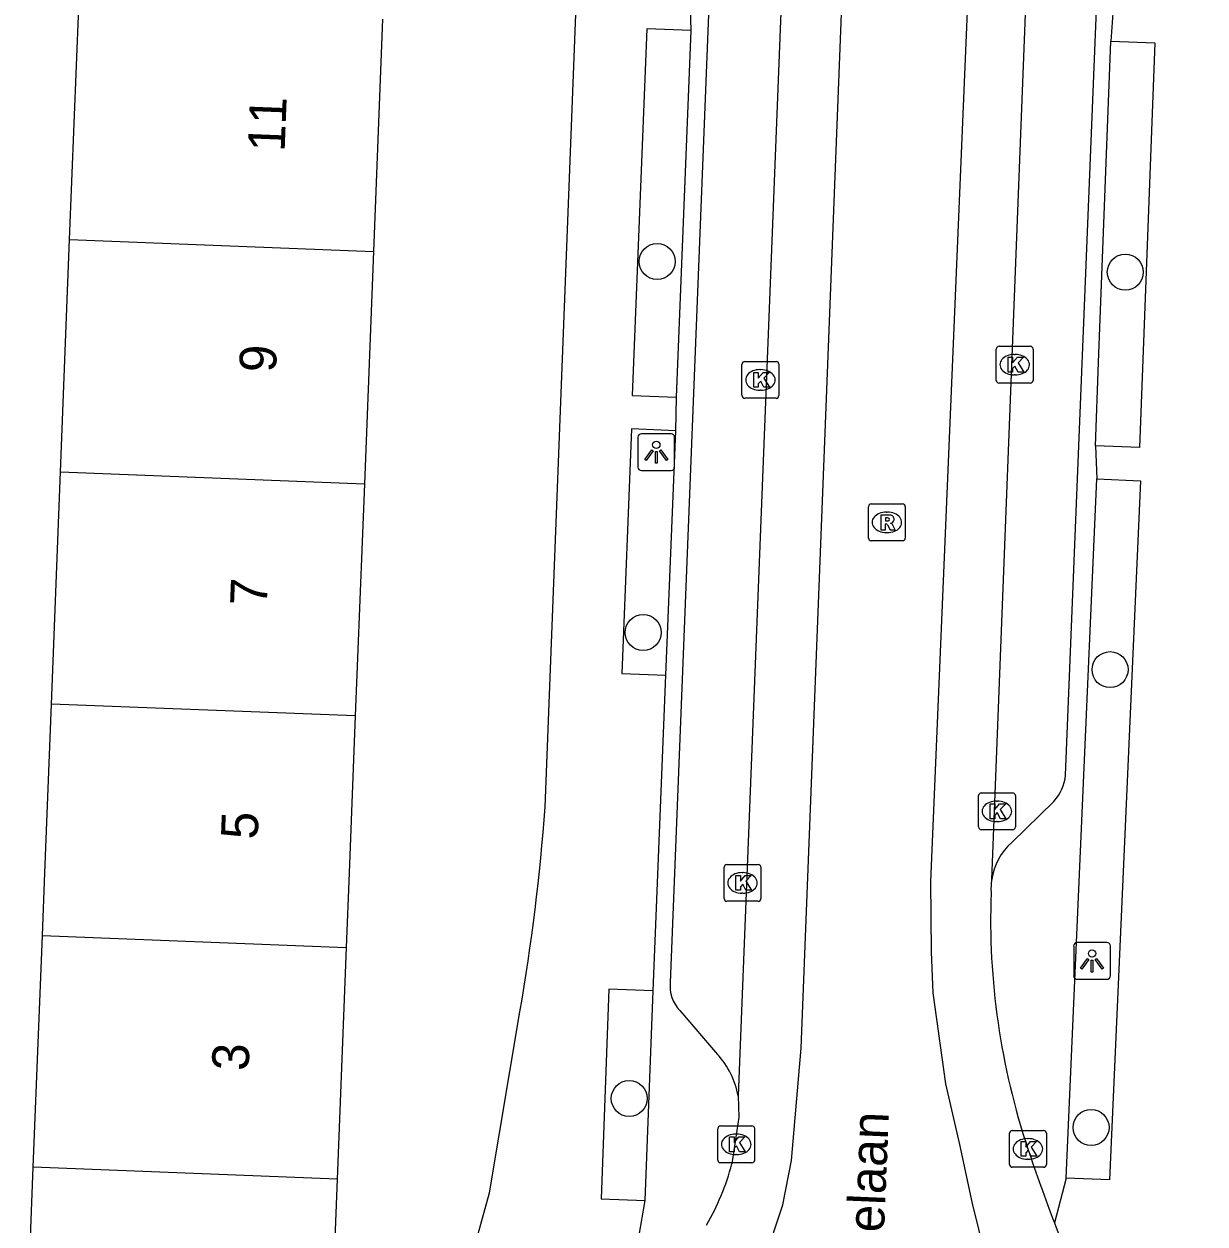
# Model space of a CAD drawing. Extents: x 160732 to 162105, y 387428 to 388479.
# Drawn here: x 161404.45 to 161436.54, y 387490.45 to 387523.06 of the extents above; entities that cross this region are included whole.
import ezdxf

# ---------------------------------------------------------------- set-up
doc = ezdxf.new("R2010")
doc.units = 0
for name, color, linetype in [('IMGEO_Boom', 7, 'Continuous'), ('IMGEO_Fietspad_gesloten', 7, 'Continuous'), ('IMGEO_Haag', 7, 'Continuous'), ('IMGEO_Kolk', 7, 'Continuous'), ('IMGEO_Lichtpunt', 7, 'Continuous'), ('IMGEO_Openbare_ruimte_label', 7, 'Continuous'), ('IMGEO_Pand', 7, 'Continuous'), ('IMGEO_Pand_nummerreeks', 7, 'Continuous'), ('IMGEO_Parkeervlak_open', 7, 'Continuous'), ('IMGEO_Rijbaan_lokaal_gesloten', 7, 'Continuous'), ('IMGEO_Rioolput', 7, 'Continuous'), ('IMGEO_Voetpad_open', 7, 'Continuous')]:
    doc.layers.add(name, color=color, linetype=linetype)

msp = doc.modelspace()

# ---------------------------------------------------------------- linework, layer by layer
at = {"layer": 'IMGEO_Boom'}
for centre in [(161421.655, 387516.609), (161434.378, 387516.319), (161421.275, 387506.527), (161433.963, 387505.519), (161420.899, 387493.866), (161433.447, 387493.079)]:
    msp.add_circle(centre, 0.489, dxfattribs=at)
at = {"layer": 'IMGEO_Fietspad_gesloten'}
for points in [[(161437.678, 387673.258), (161437.672, 387673.108), (161432.463, 387544.069), (161430.746, 387499.815)], [(161425.328, 387531.216), (161423.857, 387493.935)], [(161423.857, 387493.935), (161423.877, 387493.354), (161423.689, 387492.086)]]:
    msp.add_lwpolyline(points, dxfattribs=at)
for centre, radius, start, end in [((161432.366, 387499.564), 1.639, 171.1922, 184.1647), ((161450.396, 387498.73), 19.678, 177.9186, 198.4732), ((161473.815, 387506.418), 44.327, 198.3068, 201.0623), ((161417.011, 387493.874), 6.913, 330.031, 345.0081), ((161474.724, 387506.823), 45.32, 201.1274, 203.8229)]:
    msp.add_arc(centre, radius, start, end, dxfattribs=at)
at = {"layer": 'IMGEO_Haag'}
for points in [[(161433.568, 387511.602), (161433.653, 387513.867), (161433.982, 387522.596)], [(161432.769, 387491.703), (161433.605, 387510.701)]]:
    msp.add_lwpolyline(points, dxfattribs=at)
at = {"layer": 'IMGEO_Kolk'}
for p, q in [((161430.871, 387513.38), (161430.871, 387514.232)), ((161430.946, 387514.306), (161431.798, 387514.306)), ((161431.359, 387514.086), (161431.384, 387514.086)), ((161431.872, 387514.232), (161431.872, 387513.38)), ((161423.962, 387512.966), (161423.962, 387513.818)), ((161424.037, 387513.892), (161424.889, 387513.892)), ((161424.963, 387513.818), (161424.963, 387512.966)), ((161424.45, 387513.672), (161424.475, 387513.672)), ((161431.382, 387513.526), (161431.357, 387513.526)), ((161424.473, 387513.112), (161424.448, 387513.112)), ((161431.798, 387513.306), (161430.946, 387513.306)), ((161424.889, 387512.892), (161424.037, 387512.892)), ((161430.389, 387501.243), (161430.389, 387502.095)), ((161430.464, 387502.169), (161431.316, 387502.169)), ((161431.39, 387502.095), (161431.39, 387501.243)), ((161430.877, 387501.949), (161430.902, 387501.949)), ((161430.9, 387501.389), (161430.875, 387501.389)), ((161431.316, 387501.169), (161430.464, 387501.169)), ((161423.476, 387499.297), (161423.476, 387500.149)), ((161423.551, 387500.223), (161424.403, 387500.223)), ((161423.964, 387500.003), (161423.989, 387500.003)), ((161424.477, 387500.149), (161424.477, 387499.297)), ((161423.987, 387499.443), (161423.962, 387499.443)), ((161424.403, 387499.223), (161423.551, 387499.223)), ((161423.305, 387492.193), (161423.305, 387493.045)), ((161423.38, 387493.119), (161424.232, 387493.119)), ((161423.793, 387492.899), (161423.818, 387492.899)), ((161424.306, 387493.045), (161424.306, 387492.193)), ((161431.231, 387492.069), (161431.231, 387492.921)), ((161431.306, 387492.995), (161432.158, 387492.995)), ((161432.232, 387492.921), (161432.232, 387492.069)), ((161431.719, 387492.775), (161431.744, 387492.775)), ((161423.816, 387492.339), (161423.791, 387492.339)), ((161431.742, 387492.215), (161431.717, 387492.215)), ((161424.232, 387492.119), (161423.38, 387492.119)), ((161432.158, 387491.995), (161431.306, 387491.995))]:
    msp.add_line(p, q, dxfattribs=at)
for points in [[(161430.871, 387513.38), (161430.871, 387514.232)], [(161430.946, 387514.306), (161431.798, 387514.306)], [(161431.872, 387514.232), (161431.872, 387513.38)], [(161423.962, 387512.966), (161423.962, 387513.818)], [(161424.037, 387513.892), (161424.889, 387513.892)], [(161424.963, 387513.818), (161424.963, 387512.966)], [(161431.192, 387514.006), (161431.315, 387514.006), (161431.315, 387513.855), (161431.445, 387514.006), (161431.609, 387514.006), (161431.463, 387513.855), (161431.616, 387513.606), (161431.464, 387513.606), (161431.379, 387513.77), (161431.315, 387513.703), (161431.315, 387513.606), (161431.192, 387513.606), (161431.192, 387514.006)], [(161424.283, 387513.592), (161424.406, 387513.592), (161424.406, 387513.441), (161424.536, 387513.592), (161424.7, 387513.592), (161424.554, 387513.441), (161424.707, 387513.192), (161424.555, 387513.192), (161424.47, 387513.356), (161424.406, 387513.289), (161424.406, 387513.192), (161424.283, 387513.192), (161424.283, 387513.592)], [(161431.798, 387513.306), (161430.946, 387513.306)], [(161424.889, 387512.892), (161424.037, 387512.892)], [(161430.389, 387501.243), (161430.389, 387502.095)], [(161430.464, 387502.169), (161431.316, 387502.169)], [(161431.39, 387502.095), (161431.39, 387501.243)], [(161430.71, 387501.869), (161430.833, 387501.869), (161430.833, 387501.718), (161430.963, 387501.869), (161431.127, 387501.869), (161430.981, 387501.718), (161431.134, 387501.469), (161430.982, 387501.469), (161430.897, 387501.633), (161430.833, 387501.566), (161430.833, 387501.469), (161430.71, 387501.469), (161430.71, 387501.869)], [(161431.316, 387501.169), (161430.464, 387501.169)], [(161423.476, 387499.297), (161423.476, 387500.149)], [(161423.551, 387500.223), (161424.403, 387500.223)], [(161424.477, 387500.149), (161424.477, 387499.297)], [(161423.797, 387499.923), (161423.92, 387499.923), (161423.92, 387499.772), (161424.05, 387499.923), (161424.214, 387499.923), (161424.068, 387499.772), (161424.221, 387499.523), (161424.069, 387499.523), (161423.984, 387499.687), (161423.92, 387499.62), (161423.92, 387499.523), (161423.797, 387499.523), (161423.797, 387499.923)], [(161424.403, 387499.223), (161423.551, 387499.223)], [(161423.305, 387492.193), (161423.305, 387493.045)], [(161423.38, 387493.119), (161424.232, 387493.119)], [(161423.626, 387492.819), (161423.749, 387492.819), (161423.749, 387492.668), (161423.879, 387492.819), (161424.043, 387492.819), (161423.897, 387492.668), (161424.05, 387492.419), (161423.898, 387492.419), (161423.813, 387492.583), (161423.749, 387492.516), (161423.749, 387492.419), (161423.626, 387492.419), (161423.626, 387492.819)], [(161424.306, 387493.045), (161424.306, 387492.193)], [(161431.231, 387492.069), (161431.231, 387492.921)], [(161431.306, 387492.995), (161432.158, 387492.995)], [(161432.232, 387492.921), (161432.232, 387492.069)], [(161431.552, 387492.695), (161431.675, 387492.695), (161431.675, 387492.544), (161431.805, 387492.695), (161431.969, 387492.695), (161431.823, 387492.544), (161431.976, 387492.295), (161431.824, 387492.295), (161431.739, 387492.459), (161431.675, 387492.392), (161431.675, 387492.295), (161431.552, 387492.295), (161431.552, 387492.695)], [(161424.232, 387492.119), (161423.38, 387492.119)], [(161432.158, 387491.995), (161431.306, 387491.995)]]:
    msp.add_lwpolyline(points, dxfattribs=at)
for centre, start, end in [((161430.948, 387514.23), 91.552, 178.448), ((161430.948, 387514.23), 91.552, 178.448), ((161431.796, 387514.23), 1.552, 88.448), ((161431.796, 387514.23), 1.552, 88.448), ((161424.039, 387513.816), 91.552, 178.448), ((161424.039, 387513.816), 91.552, 178.448), ((161424.887, 387513.816), 1.552, 88.448), ((161424.887, 387513.816), 1.552, 88.448), ((161430.948, 387513.382), 181.552, 268.448), ((161430.948, 387513.382), 181.552, 268.448), ((161431.796, 387513.382), 271.552, 358.448), ((161431.796, 387513.382), 271.552, 358.448), ((161424.039, 387512.968), 181.552, 268.448), ((161424.039, 387512.968), 181.552, 268.448), ((161424.887, 387512.968), 271.552, 358.448), ((161424.887, 387512.968), 271.552, 358.448), ((161430.466, 387502.093), 91.552, 178.448), ((161430.466, 387502.093), 91.552, 178.448), ((161431.314, 387502.093), 1.552, 88.448), ((161431.314, 387502.093), 1.552, 88.448), ((161430.466, 387501.245), 181.552, 268.448), ((161430.466, 387501.245), 181.552, 268.448), ((161431.314, 387501.245), 271.552, 358.448), ((161431.314, 387501.245), 271.552, 358.448), ((161423.553, 387500.147), 91.552, 178.448), ((161423.553, 387500.147), 91.552, 178.448), ((161424.401, 387500.147), 1.552, 88.448), ((161424.401, 387500.147), 1.552, 88.448), ((161423.553, 387499.299), 181.552, 268.448), ((161423.553, 387499.299), 181.552, 268.448), ((161424.401, 387499.299), 271.552, 358.448), ((161424.401, 387499.299), 271.552, 358.448), ((161423.382, 387493.043), 91.552, 178.448), ((161423.382, 387493.043), 91.552, 178.448), ((161424.23, 387493.043), 1.552, 88.448), ((161424.23, 387493.043), 1.552, 88.448), ((161431.308, 387492.919), 91.552, 178.448), ((161431.308, 387492.919), 91.552, 178.448), ((161432.156, 387492.919), 1.552, 88.448), ((161432.156, 387492.919), 1.552, 88.448), ((161423.382, 387492.195), 181.552, 268.448), ((161423.382, 387492.195), 181.552, 268.448), ((161424.23, 387492.195), 271.552, 358.448), ((161424.23, 387492.195), 271.552, 358.448), ((161431.308, 387492.071), 181.552, 268.448), ((161431.308, 387492.071), 181.552, 268.448), ((161432.156, 387492.071), 271.552, 358.448), ((161432.156, 387492.071), 271.552, 358.448)]:
    msp.add_arc(centre, 0.0765, start, end, dxfattribs=at)
for centre, major_axis, ratio, start_param, end_param in [((161431.358, 387513.806), (-0.387, 0.002), 0.722429, 4.712389, 7.853982), ((161431.383, 387513.806), (-0.39, 0.002), 0.717154, 1.570796, 4.712389), ((161424.449, 387513.392), (-0.387, 0.002), 0.722429, 4.712389, 7.853982), ((161424.474, 387513.392), (-0.39, 0.002), 0.717154, 1.570796, 4.712389), ((161430.876, 387501.669), (-0.387, 0.002), 0.722429, 4.712389, 7.853982), ((161430.901, 387501.669), (-0.39, 0.002), 0.717154, 1.570796, 4.712389), ((161423.963, 387499.723), (-0.387, 0.002), 0.722429, 4.712389, 7.853982), ((161423.988, 387499.723), (-0.39, 0.002), 0.717154, 1.570796, 4.712389), ((161423.792, 387492.619), (-0.387, 0.002), 0.722429, 4.712389, 7.853982), ((161423.817, 387492.619), (-0.39, 0.002), 0.717154, 1.570796, 4.712389), ((161431.718, 387492.495), (-0.387, 0.002), 0.722429, 4.712389, 7.853982), ((161431.743, 387492.495), (-0.39, 0.002), 0.717154, 1.570796, 4.712389)]:
    msp.add_ellipse(centre, major_axis=major_axis, ratio=ratio, start_param=start_param, end_param=end_param, dxfattribs=at)
at = {"layer": 'IMGEO_Lichtpunt'}
for p, q in [((161421.135, 387511.832), (161421.135, 387511.025)), ((161421.135, 387511.832), (161421.135, 387511.025)), ((161422.037, 387511.927), (161421.229, 387511.927)), ((161422.037, 387511.927), (161421.229, 387511.927)), ((161422.131, 387511.025), (161422.131, 387511.832)), ((161422.131, 387511.025), (161422.131, 387511.832)), ((161421.229, 387510.931), (161422.037, 387510.931)), ((161421.229, 387510.931), (161422.037, 387510.931)), ((161433.877, 387498.101), (161433.069, 387498.101)), ((161433.877, 387498.101), (161433.069, 387498.101)), ((161432.975, 387498.006), (161432.975, 387497.199)), ((161432.975, 387498.006), (161432.975, 387497.199)), ((161433.971, 387497.199), (161433.971, 387498.006)), ((161433.971, 387497.199), (161433.971, 387498.006)), ((161433.069, 387497.105), (161433.877, 387497.105)), ((161433.069, 387497.105), (161433.877, 387497.105))]:
    msp.add_line(p, q, dxfattribs=at)
for points in [[(161421.509, 387511.496), (161421.548, 387511.468), (161421.36, 387511.206), (161421.322, 387511.233), (161421.509, 387511.496)], [(161421.611, 387511.448), (161421.658, 387511.448), (161421.658, 387511.126), (161421.611, 387511.126), (161421.611, 387511.448)], [(161421.721, 387511.468), (161421.759, 387511.495), (161421.946, 387511.233), (161421.907, 387511.205), (161421.721, 387511.468)], [(161433.349, 387497.67), (161433.388, 387497.642), (161433.2, 387497.38), (161433.162, 387497.407), (161433.349, 387497.67)], [(161433.451, 387497.622), (161433.498, 387497.622), (161433.498, 387497.3), (161433.451, 387497.3), (161433.451, 387497.622)], [(161433.561, 387497.642), (161433.599, 387497.669), (161433.786, 387497.407), (161433.747, 387497.379), (161433.561, 387497.642)]]:
    msp.add_lwpolyline(points, dxfattribs=at)
for centre in [(161421.634, 387511.63), (161433.474, 387497.804)]:
    msp.add_circle(centre, 0.0994, dxfattribs=at)
for centre, start, end in [((161421.229, 387511.832), 90, 180), ((161421.229, 387511.832), 90, 180), ((161422.037, 387511.832), 0, 90), ((161422.037, 387511.832), 0, 90), ((161421.229, 387511.025), 180, 270), ((161421.229, 387511.025), 180, 270), ((161422.037, 387511.025), 270, 0), ((161422.037, 387511.025), 270, 360), ((161433.069, 387498.006), 90, 180), ((161433.069, 387498.006), 90, 180), ((161433.877, 387498.006), 0, 90), ((161433.877, 387498.006), 0, 90), ((161433.069, 387497.199), 180, 270), ((161433.069, 387497.199), 180, 270), ((161433.877, 387497.199), 270, 0), ((161433.877, 387497.199), 270, 360)]:
    msp.add_arc(centre, 0.0946, start, end, dxfattribs=at)
at = {"layer": 'IMGEO_Pand'}
for points in [[(161405.692, 387517.204), (161405.939, 387523.514)], [(161414.195, 387523.192), (161413.949, 387516.882)], [(161405.445, 387510.894), (161405.692, 387517.204)], [(161405.692, 387517.204), (161413.949, 387516.882)], [(161413.949, 387516.882), (161413.702, 387510.572)], [(161405.198, 387504.584), (161405.445, 387510.894)], [(161405.445, 387510.894), (161413.702, 387510.572)], [(161413.702, 387510.572), (161413.455, 387504.262)], [(161404.951, 387498.294), (161405.018, 387500), (161405.198, 387504.584)], [(161413.455, 387504.262), (161405.198, 387504.584)], [(161413.455, 387504.262), (161413.288, 387500), (161413.209, 387497.971)], [(161404.705, 387491.999), (161404.951, 387498.294)], [(161404.951, 387498.294), (161413.209, 387497.971)], [(161413.209, 387497.971), (161412.962, 387491.676)], [(161412.962, 387491.676), (161412.709, 387485.211), (161404.452, 387485.534), (161404.705, 387491.999)], [(161412.962, 387491.676), (161404.705, 387491.999)]]:
    msp.add_lwpolyline(points, dxfattribs=at)
at = {"layer": 'IMGEO_Parkeervlak_open'}
for points in [[(161432.756, 387502.647), (161436.533, 387595.931)], [(161431.295, 387500.821), (161432.437, 387501.939)]]:
    msp.add_lwpolyline(points, dxfattribs=at)
for centre, radius, start, end in [((161431.536, 387502.771), 1.226, 317.2825, 354.2082), ((161432.395, 387499.568), 1.667, 131.2774, 171.4777)]:
    msp.add_arc(centre, radius, start, end, dxfattribs=at)
at = {"layer": 'IMGEO_Rijbaan_lokaal_gesloten'}
for points in [[(161421.321, 387481.554), (161424.051, 387488.119), (161424.574, 387489.471), (161425.076, 387490.976), (161425.305, 387492.176), (161425.567, 387495.234), (161426.772, 387526.14), (161426.94, 387531.516)], [(161432.421, 387482.288), (161431.483, 387485.911), (161430.229, 387491.014), (161429.88, 387492.617), (161429.498, 387494.264), (161429.16, 387496.739), (161429.116, 387497.852), (161429.094, 387499.76), (161430.424, 387531.378)]]:
    msp.add_lwpolyline(points, dxfattribs=at)
at = {"layer": 'IMGEO_Rioolput'}
for p, q in [((161427.398, 387509.095), (161427.398, 387509.947)), ((161427.473, 387510.021), (161428.325, 387510.021)), ((161427.886, 387509.801), (161427.911, 387509.801)), ((161428.399, 387509.947), (161428.399, 387509.095)), ((161427.909, 387509.241), (161427.884, 387509.241)), ((161428.325, 387509.021), (161427.473, 387509.021))]:
    msp.add_line(p, q, dxfattribs=at)
for points in [[(161427.398, 387509.095), (161427.398, 387509.947)], [(161427.473, 387510.021), (161428.325, 387510.021)], [(161428.399, 387509.947), (161428.399, 387509.095)], [(161427.987, 387509.719), (161427.735, 387509.721), (161427.735, 387509.321)], [(161427.735, 387509.321), (161427.859, 387509.321), (161427.859, 387509.483), (161427.87, 387509.483)], [(161427.913, 387509.64), (161427.859, 387509.64), (161427.859, 387509.559)], [(161427.859, 387509.559), (161427.911, 387509.559)], [(161427.917, 387509.454), (161427.988, 387509.321), (161428.128, 387509.321), (161428.063, 387509.447)], [(161428.325, 387509.021), (161427.473, 387509.021)]]:
    msp.add_lwpolyline(points, dxfattribs=at)
for centre, radius, start, end in [((161427.475, 387509.945), 0.0765, 91.552, 178.448), ((161427.475, 387509.945), 0.0765, 91.552, 178.448), ((161428.323, 387509.945), 0.0765, 1.552, 88.448), ((161428.323, 387509.945), 0.0765, 1.552, 88.448), ((161427.869, 387509.43), 0.0533, 26.0293, 88.6989), ((161427.895, 387509.748), 0.19, 274.7715, 282.9687), ((161427.919, 387509.544), 0.0964, 77.0061, 93.1865), ((161427.933, 387509.601), 0.0378, 276.6634, 79.6772), ((161427.986, 387509.609), 0.109, 350.3612, 89.416), ((161427.984, 387509.609), 0.112, 277.5842, 350.9817), ((161427.968, 387509.394), 0.108, 29.5134, 73.7905), ((161427.475, 387509.097), 0.0765, 181.552, 268.448), ((161427.475, 387509.097), 0.0765, 181.552, 268.448), ((161428.323, 387509.097), 0.0765, 271.552, 358.448), ((161428.323, 387509.097), 0.0765, 271.552, 358.448)]:
    msp.add_arc(centre, radius, start, end, dxfattribs=at)
for centre, major_axis, ratio, start_param, end_param in [((161427.885, 387509.521), (-0.387, 0.002), 0.722429, 4.712389, 7.853982), ((161427.91, 387509.521), (-0.39, 0.002), 0.717154, 1.570796, 4.712389)]:
    msp.add_ellipse(centre, major_axis=major_axis, ratio=ratio, start_param=start_param, end_param=end_param, dxfattribs=at)
at = {"layer": 'IMGEO_Voetpad_open'}
for points in [[(161418.614, 387501.79), (161419.844, 387533.635)], [(161423.238, 387528.144), (161422.011, 387497.021)], [(161422.577, 387522.888), (161422.55, 387523.798)], [(161434.049, 387523.482), (161433.982, 387522.596)], [(161422.577, 387522.888), (161421.374, 387522.936), (161420.976, 387512.97), (161422.179, 387512.922)], [(161422.179, 387512.922), (161422.577, 387522.888)], [(161433.982, 387522.596), (161435.178, 387522.551), (161434.764, 387511.557), (161433.568, 387511.602)], [(161422.16, 387512.011), (161422.179, 387512.922)], [(161422.16, 387512.011), (161420.964, 387512.059), (161420.696, 387505.413), (161421.892, 387505.365)], [(161421.892, 387505.365), (161422.16, 387512.011)], [(161433.568, 387511.602), (161433.605, 387510.701)], [(161433.605, 387510.701), (161434.787, 387510.649), (161433.951, 387491.651), (161432.769, 387491.703)], [(161421.545, 387496.788), (161421.892, 387505.365)], [(161421.545, 387496.788), (161420.345, 387496.832), (161420.134, 387491.138), (161421.334, 387491.094)], [(161421.334, 387491.094), (161421.545, 387496.788)], [(161413.38, 387480.844), (161413.544, 387481.189), (161415.35, 387484.982), (161417.105, 387491.302), (161417.928, 387496.222)], [(161422.27, 387496.259), (161423.295, 387495.061)], [(161432.769, 387491.703), (161432.45, 387490.488)], [(161420.469, 387486.108), (161421.334, 387491.094)]]:
    msp.add_lwpolyline(points, dxfattribs=at)
for centre, radius, start, end in [((161360.437, 387506.131), 58.339, 350.22036, 355.73229), ((161422.979, 387496.925), 0.973, 174.3404, 223.2049), ((161421.656, 387493.54), 2.237, 10.1843, 42.8644)]:
    msp.add_arc(centre, radius, start, end, dxfattribs=at)

# ---------------------------------------------------------------- texts
at = {"layer": 'IMGEO_Openbare_ruimte_label'}
msp.add_text('Bruggelaan', height=1, rotation=87.5926, dxfattribs=at).set_placement((161427.668, 387486.649))
at = {"layer": 'IMGEO_Pand_nummerreeks'}
for s, rotation, p in [('11', 87.7588, (161411.533, 387519.582)), ('9', 87.7588, (161411.298, 387513.584)), ('7', 87.7588, (161411.049, 387507.24)), ('5', 87.7588, (161410.801, 387500.896)), ('3', 87.7605, (161410.554, 387494.605))]:
    msp.add_text(s, height=1, rotation=rotation, dxfattribs=at).set_placement(p)

doc.saveas('drawing.dxf')
